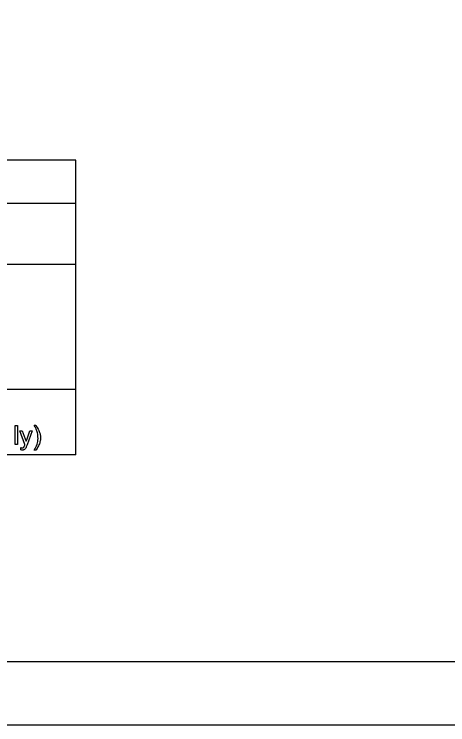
# Model space of a CAD drawing. Extents: x 0 to 34, y 0 to 22.
# Drawn here: x 6.14 to 9.58, y 0 to 5.64 of the extents above; entities that cross this region are included whole.
import ezdxf

# ---------------------------------------------------------------- set-up
doc = ezdxf.new("R2010")
doc.units = 0
for name, color, linetype in [('SH_Border', 7, 'Continuous'), ('SH_Cut_Line', 7, 'Continuous'), ('SH_Data', 7, 'Continuous'), ('SH_Text', 7, 'Continuous')]:
    doc.layers.add(name, color=color, linetype=linetype)

msp = doc.modelspace()

# ---------------------------------------------------------------- linework, layer by layer
at = {"layer": 'SH_Border'}
msp.add_lwpolyline([(1.5, 21.5), (33.5, 21.5), (33.5, 0.5), (1.5, 0.5)], close=True, dxfattribs=at)
at = {"layer": 'SH_Cut_Line'}
msp.add_lwpolyline([(0, 0), (34, 0), (34, 22), (0, 22)], close=True, dxfattribs=at)
at = {"layer": 'SH_Data'}
for p, q in [((6.6275, 4.4803), (2.3775, 4.4803)), ((6.6275, 2.1428), (6.6275, 4.4803)), ((2.3775, 4.1387), (6.6275, 4.1387)), ((2.3775, 3.6553), (6.6275, 3.6553)), ((6.6275, 2.6607), (2.3775, 2.6607)), ((6.6275, 2.1428), (2.3775, 2.1428))]:
    msp.add_line(p, q, dxfattribs=at)
at = {"layer": 'SH_Text'}
for points in [[(6.1465, 2.2239), (6.1465, 2.3741), (6.1649, 2.3741), (6.1649, 2.2239), (6.1465, 2.2239)], [(6.2974, 2.3766), (6.3105, 2.3766)], [(6.2243, 2.2238), (6.183, 2.3328), (6.2029, 2.3328), (6.2255, 2.2699)], [(6.241, 2.2693), (6.2643, 2.3328), (6.2827, 2.3328), (6.2414, 2.222)], [(6.1928, 2.1821), (6.1907, 2.1995)], [(6.3105, 2.1798), (6.2974, 2.1798)]]:
    msp.add_lwpolyline(points, dxfattribs=at)
for points in [[(6.2974, 2.1798), (6.3279, 2.2289), (6.3279, 2.2782), (6.3279, 2.2974), (6.3235, 2.3164), (6.32, 2.3317), (6.3138, 2.3459), (6.3098, 2.3551), (6.2974, 2.3766)], [(6.3105, 2.3766), (6.3298, 2.3509), (6.339, 2.325), (6.3469, 2.3026), (6.3469, 2.2783), (6.3469, 2.2506), (6.3363, 2.2248), (6.3257, 2.199), (6.3105, 2.1798)], [(6.2255, 2.2699), (6.2299, 2.258), (6.2334, 2.2448), (6.2366, 2.2572), (6.241, 2.2693)], [(6.1907, 2.1995), (6.1967, 2.1978), (6.2012, 2.1978), (6.2074, 2.1978), (6.211, 2.1999), (6.2147, 2.2019), (6.2171, 2.2056), (6.2188, 2.2084), (6.2227, 2.2193), (6.2232, 2.2209), (6.2243, 2.2238)], [(6.2414, 2.222), (6.2348, 2.2042), (6.2311, 2.1974), (6.2262, 2.1883), (6.2198, 2.1841), (6.2135, 2.1799), (6.2046, 2.1799), (6.1993, 2.1799), (6.1928, 2.1821)]]:
    msp.add_open_spline(points, degree=3, dxfattribs=at)

doc.saveas('drawing.dxf')
